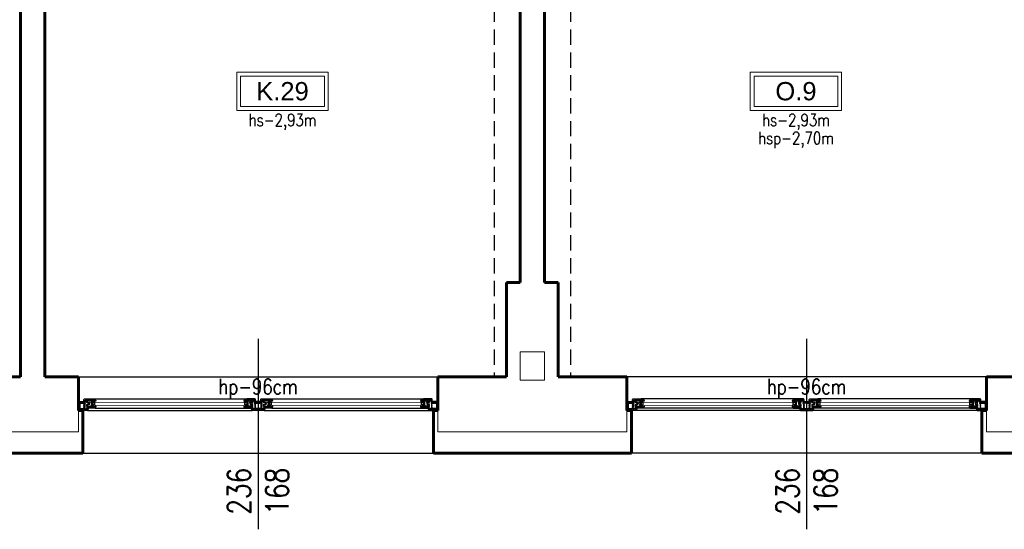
# Model space of a CAD drawing. Header units: millimetres. Extents: x 126553 to 403692, y -95821 to 38049.
# Tile 606 of 656: x 340755 to 341401, y 5943 to 6277. Entities that reach past the tile are written whole.
import ezdxf

# ---------------------------------------------------------------- set-up
doc = ezdxf.new("R2010")
doc.units = ezdxf.units.MM
doc.linetypes.add('DASHED', pattern=[15, 10, -5])
for name, color, linetype, lineweight in [('_(02 CIENKA)', 7, 'Continuous', 13), ('_(04 SREDNIA)', 7, 'Continuous', 25), ('_(05 SREDNIA DASHED)', 7, 'DASHED', 25), ('_(08 NAJGRUBSZA)', 7, 'Continuous', 60), ('opis pomieszczeń', 7, 'Continuous', 13)]:
    doc.layers.add(name, color=color, linetype=linetype, lineweight=lineweight)
doc.styles.add('Arial', font='arial.ttf')
doc.styles.add('OPIS', font='romans.shx', dxfattribs={"width": 0.8})

# ---------------------------------------------------------------- blocks, each defined once
blk = doc.blocks.new('A$C26E57F26')
for p, q in [((6.000000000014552, 0), (113.9999999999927, 0)), ((122.0000000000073, 0), (229.9999999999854, -6.821210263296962e-13)), ((10.93402366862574, -1.599999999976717), (109.0659763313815, -1.599999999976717)), ((126.9340236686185, -1.599999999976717), (225.0659763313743, -1.599999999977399)), ((9.399999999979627, -7.599999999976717), (110.6000000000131, -7.599999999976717)), ((125.3999999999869, -7.599999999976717), (226.6000000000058, -7.599999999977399))]:
    blk.add_line(p, q)
for points in [[(0, 0), (0, -0.5), (0.25, -0.5), (0.25, -0.2999999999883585), (0.6500000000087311, -0.3000000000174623), (0.6499999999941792, -1), (0.2500000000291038, -0.8999999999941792), (0, -0.8999999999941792), (0, -1.399999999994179), (0.25, -1.399999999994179), (0.25, -1.209232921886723), (0.6500000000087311, -1.309232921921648), (0.6500000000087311, -4.690767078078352), (0.25, -4.790767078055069), (0.25, -4.599999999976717), (0, -4.599999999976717), (0, -5.099999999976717), (0.2500000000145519, -5.099999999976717), (0.6500000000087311, -5), (0.6499999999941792, -5.699999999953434), (0.25, -5.699999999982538), (0.25, -5.5), (0, -5.5), (0, -6), (4.5, -6), (4.5, -5.5), (4.25, -5.5), (4.25, -5.699999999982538), (3.75, -5.699999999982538), (3.75, -4.899999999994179, -0.4142135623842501), (3.850000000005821, -4.799999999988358), (3.999999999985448, -4.799999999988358), (4.25, -4.949999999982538), (4.5, -4.949999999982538), (4.5, -4.549999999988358), (4.150000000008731, -4.550000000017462), (4.149999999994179, -2.040983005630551), (3.900000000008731, -1.540983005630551, -0.6943257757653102), (4.822526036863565, -1.299999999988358), (6.465976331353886, -1.299999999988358), (6.465976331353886, -1.049999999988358), (6.000000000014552, 0), (0, 0)], [(236, 0), (236, -0.5), (235.75, -0.5), (235.75, -0.2999999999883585), (235.3499999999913, -0.3000000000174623), (235.3500000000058, -1), (235.7499999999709, -0.8999999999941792), (236, -0.8999999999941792), (236, -1.399999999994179), (235.75, -1.399999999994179), (235.75, -1.209232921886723), (235.3499999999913, -1.309232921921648), (235.3499999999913, -4.690767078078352), (235.75, -4.790767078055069), (235.75, -4.599999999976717), (236, -4.599999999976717), (236, -5.099999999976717), (235.7499999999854, -5.099999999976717), (235.3499999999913, -5), (235.3500000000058, -5.699999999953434), (235.75, -5.699999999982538), (235.75, -5.5), (236, -5.5), (236, -6), (231.5, -6), (231.5, -5.5), (231.75, -5.5), (231.75, -5.699999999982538), (232.25, -5.699999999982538), (232.25, -4.899999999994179, 0.4142135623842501), (232.1499999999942, -4.799999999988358), (232.0000000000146, -4.799999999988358), (231.75, -4.949999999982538), (231.5, -4.949999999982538), (231.5, -4.549999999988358), (231.8499999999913, -4.550000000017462), (231.8500000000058, -2.040983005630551), (232.0999999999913, -1.540983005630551, 0.6943257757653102), (231.1774739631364, -1.299999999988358), (229.5340236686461, -1.299999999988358), (229.5340236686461, -1.049999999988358), (229.9999999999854, 0), (236, 0)], [(0.9000000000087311, -4.699999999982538), (0.9000000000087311, -1.299999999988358), (3.69999999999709, -1.299999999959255), (3.69999999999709, -1.699999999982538), (3.750000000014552, -1.799999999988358), (3.700000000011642, -1.799999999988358), (3.700000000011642, -2.000000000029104), (3.849999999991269, -2), (3.900000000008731, -2.099999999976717), (3.900000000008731, -2.849999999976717), (3.69999999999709, -2.849999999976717), (3.69999999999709, -3.049999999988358), (3.900000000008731, -3.049999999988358), (3.900000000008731, -3.449999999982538), (3.69999999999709, -3.449999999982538), (3.69999999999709, -3.649999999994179), (3.900000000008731, -3.650000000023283), (3.900000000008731, -4.049999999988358), (3.69999999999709, -4.049999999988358), (3.69999999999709, -4.25), (3.899999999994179, -4.25), (3.900000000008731, -4.549999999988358, 0.3393928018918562), (3.620871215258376, -4.699999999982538), (0.9000000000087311, -4.699999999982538)], [(3.00155644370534, -1.100000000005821), (2.901556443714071, -0.2999999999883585), (4.110895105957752, -0.2999999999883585), (4.188247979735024, -0.9188229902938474, -0.6395021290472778), (3.897480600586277, -1.099999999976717), (3.00155644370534, -1.100000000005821)], [(5.549999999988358, -1.600000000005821), (5.549999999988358, -1.899999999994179), (5.949999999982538, -1.899999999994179), (5.949999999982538, -2.600000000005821), (5.549999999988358, -2.600000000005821), (5.549999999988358, -3.899999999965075), (5.799999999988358, -3.899999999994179), (5.799999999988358, -4.149999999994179), (6.049999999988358, -4.149999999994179), (6.049999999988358, -3.899999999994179), (6.75, -3.899999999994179, -0.4142135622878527), (6.850000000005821, -3.999999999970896), (6.850000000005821, -4.25), (6.75, -4.25), (6.75, -4.449999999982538), (6.850000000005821, -4.5), (6.850000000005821, -4.699999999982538), (6.75, -4.75), (6.75, -4.949999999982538), (6.850000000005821, -4.949999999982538), (6.850000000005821, -5.299999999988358), (6.049999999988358, -5.299999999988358), (6.049999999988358, -5.049999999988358), (5.799999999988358, -5.049999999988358), (5.799999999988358, -5.299999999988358), (5.549999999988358, -5.299999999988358), (5.549999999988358, -6.299999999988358), (3.699999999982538, -6.299999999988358), (3.699999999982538, -7.099999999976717, 0.414213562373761), (4.199999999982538, -7.599999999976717), (9.39999999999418, -7.599999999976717), (9.39999999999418, -7.5), (10.69999999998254, -7.5), (11.39999999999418, -6.350000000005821), (11.39999999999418, -6.100000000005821), (9.049999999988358, -6.100000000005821), (9.049999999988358, -3.640983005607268), (8.799999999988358, -3.140983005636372, -0.6943257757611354), (9.722526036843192, -2.899999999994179), (10.42818394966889, -2.899999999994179), (10.42818394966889, -2.649999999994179, -0.4142135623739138), (10.67818394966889, -2.399999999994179), (11.00344815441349, -2.399999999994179), (11.07001620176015, -2.549999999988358), (11.07001620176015, -2.900000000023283), (11.39999999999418, -2.899999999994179), (11.39999999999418, -2.650000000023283), (10.93402366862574, -1.599999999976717), (5.549999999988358, -1.600000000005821)], [(4.38554476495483, -0.884745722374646), (4.312451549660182, -0.2999999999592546), (5.84753099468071, -0.2999999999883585), (5.95847774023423, -0.5499999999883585), (5.74416028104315, -0.5499999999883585, 0.4142135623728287), (5.24416028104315, -1.049999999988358), (4.861223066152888, -1.049999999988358, 0.1837990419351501), (4.38554476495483, -0.884745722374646)], [(8.659113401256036, -2.899999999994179, 0.1439330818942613), (8.60000000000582, -3.299999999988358), (8.799999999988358, -3.699999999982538), (8.799999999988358, -3.899999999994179), (8.60000000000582, -3.899999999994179), (8.60000000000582, -4.099999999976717), (8.799999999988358, -4.099999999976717), (8.799999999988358, -4.799999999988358), (8.60000000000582, -4.799999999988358), (8.60000000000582, -5), (8.799999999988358, -5), (8.799999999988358, -5.299999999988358), (8.60000000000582, -5.299999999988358), (8.60000000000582, -5.5), (8.799999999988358, -5.5), (8.799999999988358, -6.08158997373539, 0.09816449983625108), (8.371456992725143, -6.299999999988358), (5.799999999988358, -6.299999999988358), (5.799999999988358, -5.549999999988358), (7.600000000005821, -5.549999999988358), (7.600000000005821, -5.299999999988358), (7.100000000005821, -5.299999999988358), (7.100000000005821, -4.949999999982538), (7.350000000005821, -4.899999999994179), (7.350000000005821, -4.699999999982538), (7.100000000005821, -4.699999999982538), (7.100000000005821, -4.5), (7.350000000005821, -4.5), (7.350000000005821, -4.299999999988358), (7.100000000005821, -4.25), (7.100000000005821, -4, 0.414213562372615), (6.75, -3.649999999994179), (5.799999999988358, -3.649999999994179), (5.799999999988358, -2.899999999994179), (8.659113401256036, -2.899999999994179, 0.1439330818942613)], [(6.199999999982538, -1.899999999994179), (9.010895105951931, -1.900000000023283), (9.088247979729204, -2.518822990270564, 0.1227813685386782), (8.797480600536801, -2.699999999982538), (6.199999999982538, -2.699999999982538), (6.199999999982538, -1.899999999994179)], [(9.212451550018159, -1.899999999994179), (10.7815546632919, -1.899999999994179), (10.89250140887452, -2.149999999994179), (10.67818394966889, -2.149999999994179, 0.4142135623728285), (10.17818394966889, -2.649999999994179), (9.76122306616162, -2.649999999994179, 0.183799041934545), (9.285544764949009, -2.484745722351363), (9.212451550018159, -1.899999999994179)], [(9.64999999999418, -6.350000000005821), (10.17818394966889, -6.350000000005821, 0.4142135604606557), (10.67266641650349, -6.849999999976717), (10.80298017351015, -6.850000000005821), (10.58993669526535, -7.199999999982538), (9.64999999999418, -7.199999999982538), (9.64999999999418, -6.350000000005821)], [(114.4500000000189, -1.600000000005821), (114.4500000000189, -1.899999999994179), (114.0500000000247, -1.899999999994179), (114.0500000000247, -2.600000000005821), (114.4500000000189, -2.600000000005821), (114.4500000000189, -3.899999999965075), (114.2000000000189, -3.899999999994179), (114.2000000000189, -4.149999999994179), (113.9500000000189, -4.149999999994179), (113.9500000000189, -3.899999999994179), (113.2500000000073, -3.899999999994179, 0.4142135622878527), (113.1500000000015, -3.999999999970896), (113.1500000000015, -4.25), (113.2500000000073, -4.25), (113.2500000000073, -4.449999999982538), (113.1500000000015, -4.5), (113.1500000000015, -4.699999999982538), (113.2500000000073, -4.75), (113.2500000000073, -4.949999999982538), (113.1500000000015, -4.949999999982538), (113.1500000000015, -5.299999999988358), (113.9500000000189, -5.299999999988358), (113.9500000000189, -5.049999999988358), (114.2000000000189, -5.049999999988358), (114.2000000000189, -5.299999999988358), (114.4500000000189, -5.299999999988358), (114.4500000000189, -6.299999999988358), (116.3000000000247, -6.299999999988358), (116.3000000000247, -7.099999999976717, -0.414213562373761), (115.8000000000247, -7.599999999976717), (110.6000000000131, -7.599999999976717), (110.6000000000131, -7.5), (109.3000000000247, -7.5), (108.6000000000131, -6.350000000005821), (108.6000000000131, -6.100000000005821), (110.9500000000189, -6.100000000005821), (110.9500000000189, -3.640983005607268), (111.2000000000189, -3.140983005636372, 0.6943257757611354), (110.2774739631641, -2.899999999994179), (109.5718160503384, -2.899999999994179), (109.5718160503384, -2.649999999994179, 0.4142135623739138), (109.3218160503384, -2.399999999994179), (108.9965518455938, -2.399999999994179), (108.9299837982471, -2.549999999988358), (108.9299837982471, -2.900000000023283), (108.6000000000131, -2.899999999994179), (108.6000000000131, -2.650000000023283), (109.0659763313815, -1.599999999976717), (114.4500000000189, -1.600000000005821)], [(110.7875484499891, -1.899999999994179), (109.2184453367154, -1.899999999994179), (109.1074985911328, -2.149999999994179), (109.3218160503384, -2.149999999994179, -0.4142135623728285), (109.8218160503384, -2.649999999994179), (110.2387769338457, -2.649999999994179, -0.183799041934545), (110.7144552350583, -2.484745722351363), (110.7875484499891, -1.899999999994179)], [(110.3500000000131, -6.350000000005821), (109.8218160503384, -6.350000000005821, -0.4142135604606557), (109.3273335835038, -6.849999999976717), (109.1970198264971, -6.850000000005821), (109.4100633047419, -7.199999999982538), (110.3500000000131, -7.199999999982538), (110.3500000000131, -6.350000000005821)], [(113.8000000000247, -1.899999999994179), (110.9891048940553, -1.900000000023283), (110.9117520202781, -2.518822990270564, -0.1227813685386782), (111.2025193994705, -2.699999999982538), (113.8000000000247, -2.699999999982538), (113.8000000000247, -1.899999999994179)], [(111.3408865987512, -2.899999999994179, -0.1439330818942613), (111.4000000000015, -3.299999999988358), (111.2000000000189, -3.699999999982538), (111.2000000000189, -3.899999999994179), (111.4000000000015, -3.899999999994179), (111.4000000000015, -4.099999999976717), (111.2000000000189, -4.099999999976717), (111.2000000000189, -4.799999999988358), (111.4000000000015, -4.799999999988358), (111.4000000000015, -5), (111.2000000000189, -5), (111.2000000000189, -5.299999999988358), (111.4000000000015, -5.299999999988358), (111.4000000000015, -5.5), (111.2000000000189, -5.5), (111.2000000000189, -6.08158997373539, -0.09816449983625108), (111.6285430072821, -6.299999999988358), (114.2000000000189, -6.299999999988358), (114.2000000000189, -5.549999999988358), (112.4000000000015, -5.549999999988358), (112.4000000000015, -5.299999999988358), (112.9000000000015, -5.299999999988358), (112.9000000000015, -4.949999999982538), (112.6500000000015, -4.899999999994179), (112.6500000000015, -4.699999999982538), (112.9000000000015, -4.699999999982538), (112.9000000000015, -4.5), (112.6500000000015, -4.5), (112.6500000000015, -4.299999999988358), (112.9000000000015, -4.25), (112.9000000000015, -4, -0.414213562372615), (113.2500000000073, -3.649999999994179), (114.2000000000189, -3.649999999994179), (114.2000000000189, -2.899999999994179), (111.3408865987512, -2.899999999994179, -0.1439330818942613)], [(115.6144552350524, -0.884745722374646), (115.6875484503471, -0.2999999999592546), (114.1524690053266, -0.2999999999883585), (114.041522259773, -0.5499999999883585), (114.2558397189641, -0.5499999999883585, -0.4142135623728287), (114.7558397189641, -1.049999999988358), (115.1387769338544, -1.049999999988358, -0.1837990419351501), (115.6144552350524, -0.884745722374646)], [(116.9984435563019, -1.100000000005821), (117.0984435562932, -0.2999999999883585), (115.8891048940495, -0.2999999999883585), (115.8117520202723, -0.9188229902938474, 0.6395021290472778), (116.102519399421, -1.099999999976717), (116.9984435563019, -1.100000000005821)], [(119.0015564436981, -1.100000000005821), (118.9015564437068, -0.2999999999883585), (120.1108951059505, -0.2999999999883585), (120.1882479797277, -0.9188229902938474, -0.6395021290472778), (119.897480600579, -1.099999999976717), (119.0015564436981, -1.100000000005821)], [(121.5499999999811, -1.600000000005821), (121.5499999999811, -1.899999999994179), (121.9499999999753, -1.899999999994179), (121.9499999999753, -2.600000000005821), (121.5499999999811, -2.600000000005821), (121.5499999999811, -3.899999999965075), (121.7999999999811, -3.899999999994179), (121.7999999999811, -4.149999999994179), (122.0499999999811, -4.149999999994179), (122.0499999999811, -3.899999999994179), (122.7499999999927, -3.899999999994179, -0.4142135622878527), (122.8499999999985, -3.999999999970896), (122.8499999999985, -4.25), (122.7499999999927, -4.25), (122.7499999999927, -4.449999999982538), (122.8499999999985, -4.5), (122.8499999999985, -4.699999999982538), (122.7499999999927, -4.75), (122.7499999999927, -4.949999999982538), (122.8499999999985, -4.949999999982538), (122.8499999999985, -5.299999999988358), (122.0499999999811, -5.299999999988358), (122.0499999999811, -5.049999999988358), (121.7999999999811, -5.049999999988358), (121.7999999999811, -5.299999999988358), (121.5499999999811, -5.299999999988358), (121.5499999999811, -6.299999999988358), (119.6999999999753, -6.299999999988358), (119.6999999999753, -7.099999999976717, 0.414213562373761), (120.1999999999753, -7.599999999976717), (125.3999999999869, -7.599999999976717), (125.3999999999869, -7.5), (126.6999999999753, -7.5), (127.3999999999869, -6.350000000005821), (127.3999999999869, -6.100000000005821), (125.0499999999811, -6.100000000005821), (125.0499999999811, -3.640983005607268), (124.7999999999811, -3.140983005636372, -0.6943257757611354), (125.7225260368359, -2.899999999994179), (126.4281839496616, -2.899999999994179), (126.4281839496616, -2.649999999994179, -0.4142135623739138), (126.6781839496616, -2.399999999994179), (127.0034481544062, -2.399999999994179), (127.0700162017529, -2.549999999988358), (127.0700162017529, -2.900000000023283), (127.3999999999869, -2.899999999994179), (127.3999999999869, -2.650000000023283), (126.9340236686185, -1.599999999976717), (121.5499999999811, -1.600000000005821)], [(120.3855447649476, -0.884745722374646), (120.3124515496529, -0.2999999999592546), (121.8475309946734, -0.2999999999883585), (121.958477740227, -0.5499999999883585), (121.7441602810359, -0.5499999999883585, 0.4142135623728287), (121.2441602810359, -1.049999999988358), (120.8612230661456, -1.049999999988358, 0.1837990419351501), (120.3855447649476, -0.884745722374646)], [(124.6591134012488, -2.899999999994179, 0.1439330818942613), (124.5999999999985, -3.299999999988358), (124.7999999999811, -3.699999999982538), (124.7999999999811, -3.899999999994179), (124.5999999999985, -3.899999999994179), (124.5999999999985, -4.099999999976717), (124.7999999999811, -4.099999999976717), (124.7999999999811, -4.799999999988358), (124.5999999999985, -4.799999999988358), (124.5999999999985, -5), (124.7999999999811, -5), (124.7999999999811, -5.299999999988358), (124.5999999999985, -5.299999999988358), (124.5999999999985, -5.5), (124.7999999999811, -5.5), (124.7999999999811, -6.08158997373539, 0.09816449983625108), (124.3714569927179, -6.299999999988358), (121.7999999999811, -6.299999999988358), (121.7999999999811, -5.549999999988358), (123.5999999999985, -5.549999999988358), (123.5999999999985, -5.299999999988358), (123.0999999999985, -5.299999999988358), (123.0999999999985, -4.949999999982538), (123.3499999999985, -4.899999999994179), (123.3499999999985, -4.699999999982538), (123.0999999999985, -4.699999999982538), (123.0999999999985, -4.5), (123.3499999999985, -4.5), (123.3499999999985, -4.299999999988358), (123.0999999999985, -4.25), (123.0999999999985, -4, 0.414213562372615), (122.7499999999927, -3.649999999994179), (121.7999999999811, -3.649999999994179), (121.7999999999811, -2.899999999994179), (124.6591134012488, -2.899999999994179, 0.1439330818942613)], [(122.1999999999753, -1.899999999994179), (125.0108951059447, -1.900000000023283), (125.0882479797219, -2.518822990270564, 0.1227813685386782), (124.7974806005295, -2.699999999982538), (122.1999999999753, -2.699999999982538), (122.1999999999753, -1.899999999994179)], [(125.2124515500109, -1.899999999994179), (126.7815546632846, -1.899999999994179), (126.8925014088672, -2.149999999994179), (126.6781839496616, -2.149999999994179, 0.4142135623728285), (126.1781839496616, -2.649999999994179), (125.7612230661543, -2.649999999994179, 0.183799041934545), (125.2855447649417, -2.484745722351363), (125.2124515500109, -1.899999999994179)], [(125.6499999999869, -6.350000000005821), (126.1781839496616, -6.350000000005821, 0.4142135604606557), (126.6726664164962, -6.849999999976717), (126.8029801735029, -6.850000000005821), (126.5899366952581, -7.199999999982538), (125.6499999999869, -7.199999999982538), (125.6499999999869, -6.350000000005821)], [(230.4500000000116, -1.600000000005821), (230.4500000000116, -1.899999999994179), (230.0500000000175, -1.899999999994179), (230.0500000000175, -2.600000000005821), (230.4500000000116, -2.600000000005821), (230.4500000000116, -3.899999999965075), (230.2000000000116, -3.899999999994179), (230.2000000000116, -4.149999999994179), (229.9500000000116, -4.149999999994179), (229.9500000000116, -3.899999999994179), (229.25, -3.899999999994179, 0.4142135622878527), (229.1499999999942, -3.999999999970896), (229.1499999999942, -4.25), (229.25, -4.25), (229.25, -4.449999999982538), (229.1499999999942, -4.5), (229.1499999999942, -4.699999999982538), (229.25, -4.75), (229.25, -4.949999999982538), (229.1499999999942, -4.949999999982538), (229.1499999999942, -5.299999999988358), (229.9500000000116, -5.299999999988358), (229.9500000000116, -5.049999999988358), (230.2000000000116, -5.049999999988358), (230.2000000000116, -5.299999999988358), (230.4500000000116, -5.299999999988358), (230.4500000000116, -6.299999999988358), (232.3000000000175, -6.299999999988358), (232.3000000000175, -7.099999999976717, -0.414213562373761), (231.8000000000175, -7.599999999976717), (226.6000000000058, -7.599999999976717), (226.6000000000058, -7.5), (225.3000000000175, -7.5), (224.6000000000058, -6.350000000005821), (224.6000000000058, -6.100000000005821), (226.9500000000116, -6.100000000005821), (226.9500000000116, -3.640983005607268), (227.2000000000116, -3.140983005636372, 0.6943257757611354), (226.2774739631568, -2.899999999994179), (225.5718160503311, -2.899999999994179), (225.5718160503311, -2.649999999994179, 0.4142135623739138), (225.3218160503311, -2.399999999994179), (224.9965518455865, -2.399999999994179), (224.9299837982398, -2.549999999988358), (224.9299837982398, -2.900000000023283), (224.6000000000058, -2.899999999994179), (224.6000000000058, -2.650000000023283), (225.0659763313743, -1.599999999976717), (230.4500000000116, -1.600000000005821)], [(226.7875484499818, -1.899999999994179), (225.2184453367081, -1.899999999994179), (225.1074985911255, -2.149999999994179), (225.3218160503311, -2.149999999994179, -0.4142135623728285), (225.8218160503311, -2.649999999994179), (226.2387769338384, -2.649999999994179, -0.183799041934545), (226.714455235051, -2.484745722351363), (226.7875484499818, -1.899999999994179)], [(226.3500000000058, -6.350000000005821), (225.8218160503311, -6.350000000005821, -0.4142135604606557), (225.3273335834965, -6.849999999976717), (225.1970198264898, -6.850000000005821), (225.4100633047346, -7.199999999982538), (226.3500000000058, -7.199999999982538), (226.3500000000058, -6.350000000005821)], [(229.8000000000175, -1.899999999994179), (226.9891048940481, -1.900000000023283), (226.9117520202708, -2.518822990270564, -0.1227813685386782), (227.2025193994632, -2.699999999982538), (229.8000000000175, -2.699999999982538), (229.8000000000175, -1.899999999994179)], [(227.340886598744, -2.899999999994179, -0.1439330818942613), (227.3999999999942, -3.299999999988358), (227.2000000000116, -3.699999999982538), (227.2000000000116, -3.899999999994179), (227.3999999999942, -3.899999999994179), (227.3999999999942, -4.099999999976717), (227.2000000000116, -4.099999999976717), (227.2000000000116, -4.799999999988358), (227.3999999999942, -4.799999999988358), (227.3999999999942, -5), (227.2000000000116, -5), (227.2000000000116, -5.299999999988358), (227.3999999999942, -5.299999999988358), (227.3999999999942, -5.5), (227.2000000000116, -5.5), (227.2000000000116, -6.08158997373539, -0.09816449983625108), (227.6285430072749, -6.299999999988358), (230.2000000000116, -6.299999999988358), (230.2000000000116, -5.549999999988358), (228.3999999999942, -5.549999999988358), (228.3999999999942, -5.299999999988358), (228.8999999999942, -5.299999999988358), (228.8999999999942, -4.949999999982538), (228.6499999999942, -4.899999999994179), (228.6499999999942, -4.699999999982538), (228.8999999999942, -4.699999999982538), (228.8999999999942, -4.5), (228.6499999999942, -4.5), (228.6499999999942, -4.299999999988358), (228.8999999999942, -4.25), (228.8999999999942, -4, -0.414213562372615), (229.25, -3.649999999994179), (230.2000000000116, -3.649999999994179), (230.2000000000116, -2.899999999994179), (227.340886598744, -2.899999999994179, -0.1439330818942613)], [(231.6144552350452, -0.884745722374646), (231.6875484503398, -0.2999999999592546), (230.1524690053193, -0.2999999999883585), (230.0415222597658, -0.5499999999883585), (230.2558397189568, -0.5499999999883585, -0.4142135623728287), (230.7558397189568, -1.049999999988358), (231.1387769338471, -1.049999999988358, -0.1837990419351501), (231.6144552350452, -0.884745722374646)], [(232.9984435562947, -1.100000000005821), (233.0984435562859, -0.2999999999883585), (231.8891048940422, -0.2999999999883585), (231.811752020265, -0.9188229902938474, 0.6395021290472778), (232.1025193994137, -1.099999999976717), (232.9984435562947, -1.100000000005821)], [(235.0999999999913, -4.699999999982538), (235.0999999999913, -1.299999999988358), (232.3000000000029, -1.299999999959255), (232.3000000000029, -1.699999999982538), (232.2499999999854, -1.799999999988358), (232.2999999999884, -1.799999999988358), (232.2999999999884, -2.000000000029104), (232.1500000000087, -2), (232.0999999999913, -2.099999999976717), (232.0999999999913, -2.849999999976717), (232.3000000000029, -2.849999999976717), (232.3000000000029, -3.049999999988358), (232.0999999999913, -3.049999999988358), (232.0999999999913, -3.449999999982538), (232.3000000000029, -3.449999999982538), (232.3000000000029, -3.649999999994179), (232.0999999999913, -3.650000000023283), (232.0999999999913, -4.049999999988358), (232.3000000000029, -4.049999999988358), (232.3000000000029, -4.25), (232.1000000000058, -4.25), (232.0999999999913, -4.549999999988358, -0.3393928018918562), (232.3791287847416, -4.699999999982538), (235.0999999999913, -4.699999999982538)]]:
    blk.add_lwpolyline(points, format="xyb", close=True)
for points in [[(120.4999999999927, -6), (115.5000000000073, -6), (115.5000000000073, -5.5), (115.7500000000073, -5.5), (115.7500000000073, -5.699999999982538), (116.2500000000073, -5.699999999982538), (116.2500000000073, -4.899999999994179, 0.4142135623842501), (116.1500000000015, -4.799999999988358), (116.0000000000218, -4.799999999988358), (115.7500000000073, -4.949999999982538), (115.5000000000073, -4.949999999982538), (115.5000000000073, -4.549999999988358), (115.8499999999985, -4.550000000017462), (115.8500000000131, -2.040983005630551), (116.0999999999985, -1.540983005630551, 0.6943257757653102), (115.1774739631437, -1.299999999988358), (113.5340236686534, -1.299999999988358), (113.5340236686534, -1.049999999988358), (113.9999999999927, 0)], [(120.4999999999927, -6), (120.4999999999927, -5.5), (120.2499999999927, -5.5), (120.2499999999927, -5.699999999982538), (119.7499999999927, -5.699999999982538), (119.7499999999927, -4.899999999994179, -0.4142135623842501), (119.8499999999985, -4.799999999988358), (119.9999999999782, -4.799999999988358), (120.2499999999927, -4.949999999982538), (120.4999999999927, -4.949999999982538), (120.4999999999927, -4.549999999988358), (120.1500000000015, -4.550000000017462), (120.1499999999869, -2.040983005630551), (119.9000000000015, -1.540983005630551, -0.6943257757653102), (120.8225260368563, -1.299999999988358), (122.4659763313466, -1.299999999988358), (122.4659763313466, -1.049999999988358), (122.0000000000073, 0)], [(116.3000000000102, -1.299999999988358), (116.3000000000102, -1.699999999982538), (116.2499999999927, -1.799999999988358), (116.2999999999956, -1.799999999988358), (116.2999999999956, -2.000000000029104), (116.150000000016, -2), (116.0999999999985, -2.099999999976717), (116.0999999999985, -2.849999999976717), (116.3000000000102, -2.849999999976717), (116.3000000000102, -3.049999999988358), (116.0999999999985, -3.049999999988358), (116.0999999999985, -3.449999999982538), (116.3000000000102, -3.449999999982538), (116.3000000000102, -3.649999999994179), (116.0999999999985, -3.650000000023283), (116.0999999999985, -4.049999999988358), (116.3000000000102, -4.049999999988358), (116.3000000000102, -4.25), (116.1000000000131, -4.25), (116.0999999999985, -4.549999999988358, -0.3393928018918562), (116.3791287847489, -4.699999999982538), (116.3791287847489, -4.699999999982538), (119.6208712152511, -4.699999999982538, -0.3393928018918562), (119.9000000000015, -4.549999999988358), (119.8999999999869, -4.25), (119.6999999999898, -4.25), (119.6999999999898, -4.049999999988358), (119.9000000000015, -4.049999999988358), (119.9000000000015, -3.650000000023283), (119.6999999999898, -3.649999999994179), (119.6999999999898, -3.449999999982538), (119.9000000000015, -3.449999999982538), (119.9000000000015, -3.049999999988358), (119.6999999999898, -3.049999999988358), (119.6999999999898, -2.849999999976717), (119.9000000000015, -2.849999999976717), (119.9000000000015, -2.099999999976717), (119.849999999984, -2), (119.7000000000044, -2.000000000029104), (119.7000000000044, -1.799999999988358), (119.7500000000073, -1.799999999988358), (119.6999999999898, -1.699999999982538), (119.6999999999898, -1.299999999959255), (116.3000000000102, -1.299999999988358)]]:
    blk.add_lwpolyline(points, format="xyb")
blk.add_lwpolyline([(122.0000000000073, 0), (113.9999999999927, 0), (113.9999999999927, 0)])
for points in [[(0.9000000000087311, -1.099999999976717), (0.8999999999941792, -0.2999999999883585), (2.700000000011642, -0.3000000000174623), (2.798461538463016, -1.099999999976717), (0.9000000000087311, -1.099999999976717)], [(1.80000000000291, -5.699999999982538), (0.9000000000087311, -5.699999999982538), (0.8999999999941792, -4.899999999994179), (1.80000000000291, -4.899999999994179), (1.80000000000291, -5.699999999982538)], [(2, -4.899999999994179), (2.80000000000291, -4.899999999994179), (2.80000000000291, -5.699999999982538), (2, -5.699999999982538), (2, -4.899999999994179)], [(3, -4.899999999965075), (3.5, -4.899999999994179), (3.5, -5.699999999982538), (3, -5.699999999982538), (3, -4.899999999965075)], [(9.39999999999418, -5.199999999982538), (9.39999999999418, -3.600000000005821), (10.79999999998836, -3.600000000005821), (10.79999999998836, -5.199999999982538)], [(110.6000000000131, -5.199999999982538), (110.6000000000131, -3.600000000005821), (109.2000000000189, -3.600000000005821), (109.2000000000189, -5.199999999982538)], [(117.0000000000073, -4.899999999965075), (116.5000000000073, -4.899999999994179), (116.5000000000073, -5.699999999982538), (117.0000000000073, -5.699999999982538), (117.0000000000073, -4.899999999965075)], [(117.9000000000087, -4.899999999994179), (117.2000000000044, -4.899999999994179), (117.2000000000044, -5.699999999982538), (117.9000000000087, -5.699999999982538), (117.9000000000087, -4.899999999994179)], [(117.2015384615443, -1.099999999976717), (117.3000000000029, -0.2999999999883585), (118.7000000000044, -0.3000000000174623), (118.7984615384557, -1.099999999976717), (117.2015384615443, -1.099999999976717)], [(118.0999999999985, -4.899999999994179), (118.7999999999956, -4.899999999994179), (118.7999999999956, -5.699999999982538), (118.0999999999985, -5.699999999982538), (118.0999999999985, -4.899999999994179)], [(118.9999999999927, -4.899999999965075), (119.4999999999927, -4.899999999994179), (119.4999999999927, -5.699999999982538), (118.9999999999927, -5.699999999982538), (118.9999999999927, -4.899999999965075)], [(125.3999999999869, -5.199999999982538), (125.3999999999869, -3.600000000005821), (126.7999999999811, -3.600000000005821), (126.7999999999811, -5.199999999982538)], [(226.6000000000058, -5.199999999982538), (226.6000000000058, -3.600000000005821), (225.2000000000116, -3.600000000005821), (225.2000000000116, -5.199999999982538)], [(233, -4.899999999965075), (232.5, -4.899999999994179), (232.5, -5.699999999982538), (233, -5.699999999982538), (233, -4.899999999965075)], [(234, -4.899999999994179), (233.1999999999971, -4.899999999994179), (233.1999999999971, -5.699999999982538), (234, -5.699999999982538), (234, -4.899999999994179)], [(235.0999999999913, -1.099999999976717), (235.1000000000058, -0.2999999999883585), (233.2999999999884, -0.3000000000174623), (233.201538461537, -1.099999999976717), (235.0999999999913, -1.099999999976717)], [(234.1999999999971, -5.699999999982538), (235.0999999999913, -5.699999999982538), (235.1000000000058, -4.899999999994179), (234.1999999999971, -4.899999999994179), (234.1999999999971, -5.699999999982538)], [(5.549999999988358, -6.549999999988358), (5.549999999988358, -7.299999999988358), (4.75, -7.299999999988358), (4.75, -6.549999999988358), (5.549999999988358, -6.549999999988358)], [(8.25, -6.5), (8.25, -7.299999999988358), (5.799999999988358, -7.299999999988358), (5.799999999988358, -6.5), (8.25, -6.5)], [(8.500000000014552, -6.799999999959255), (9.14999999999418, -7.045499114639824), (9.14999999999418, -7.299999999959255), (8.5, -7.299999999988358), (8.500000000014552, -6.799999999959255)], [(8.758876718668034, -6.500622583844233), (9.39999999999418, -6.54558886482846), (9.39999999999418, -6.87268477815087), (8.75, -6.627185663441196), (8.758876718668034, -6.500622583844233)], [(111.2411232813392, -6.500622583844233), (110.6000000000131, -6.54558886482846), (110.6000000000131, -6.87268477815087), (111.2500000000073, -6.627185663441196), (111.2411232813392, -6.500622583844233)], [(111.4999999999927, -6.799999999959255), (110.8500000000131, -7.045499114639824), (110.8500000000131, -7.299999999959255), (111.5000000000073, -7.299999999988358), (111.4999999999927, -6.799999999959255)], [(111.7500000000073, -6.5), (111.7500000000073, -7.299999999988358), (114.2000000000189, -7.299999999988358), (114.2000000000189, -6.5), (111.7500000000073, -6.5)], [(114.4500000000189, -6.549999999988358), (114.4500000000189, -7.299999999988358), (115.2500000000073, -7.299999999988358), (115.2500000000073, -6.549999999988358), (114.4500000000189, -6.549999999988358)], [(121.5499999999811, -6.549999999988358), (121.5499999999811, -7.299999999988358), (120.7499999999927, -7.299999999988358), (120.7499999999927, -6.549999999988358), (121.5499999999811, -6.549999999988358)], [(124.2499999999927, -6.5), (124.2499999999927, -7.299999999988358), (121.7999999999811, -7.299999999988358), (121.7999999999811, -6.5), (124.2499999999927, -6.5)], [(124.5000000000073, -6.799999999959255), (125.1499999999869, -7.045499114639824), (125.1499999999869, -7.299999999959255), (124.4999999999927, -7.299999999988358), (124.5000000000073, -6.799999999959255)], [(124.7588767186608, -6.500622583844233), (125.3999999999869, -6.54558886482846), (125.3999999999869, -6.87268477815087), (124.7499999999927, -6.627185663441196), (124.7588767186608, -6.500622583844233)], [(227.241123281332, -6.500622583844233), (226.6000000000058, -6.54558886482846), (226.6000000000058, -6.87268477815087), (227.25, -6.627185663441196), (227.241123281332, -6.500622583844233)], [(227.4999999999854, -6.799999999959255), (226.8500000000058, -7.045499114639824), (226.8500000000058, -7.299999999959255), (227.5, -7.299999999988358), (227.4999999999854, -6.799999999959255)], [(227.75, -6.5), (227.75, -7.299999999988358), (230.2000000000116, -7.299999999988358), (230.2000000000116, -6.5), (227.75, -6.5)], [(230.4500000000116, -6.549999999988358), (230.4500000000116, -7.299999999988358), (231.25, -7.299999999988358), (231.25, -6.549999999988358), (230.4500000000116, -6.549999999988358)]]:
    blk.add_lwpolyline(points, close=True)
for points, const_width in [([(3.600000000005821, -1.424999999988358), (1.551776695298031, -1.424999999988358), (1.024999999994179, -1.95177669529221), (1.024999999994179, -4.04822330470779), (1.551776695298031, -4.574999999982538), (3.600000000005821, -4.574999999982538)], 0.25), ([(5.799999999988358, -3.024999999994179), (7.848223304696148, -3.024999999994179), (8.375, -3.551776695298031), (8.375, -5.648223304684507), (7.848223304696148, -6.174999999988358), (5.799999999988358, -6.174999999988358)], 0.25), ([(9.39999999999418, -3.399999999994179), (110.6000000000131, -3.399999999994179)], 0.4), ([(9.39999999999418, -5.399999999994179), (110.6000000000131, -5.399999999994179)], 0.4), ([(114.2000000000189, -3.024999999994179), (112.1517766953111, -3.024999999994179), (111.6250000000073, -3.551776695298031), (111.6250000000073, -5.648223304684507), (112.1517766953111, -6.174999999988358), (114.2000000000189, -6.174999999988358)], 0.25), ([(121.7999999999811, -3.024999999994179), (123.8482233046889, -3.024999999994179), (124.3749999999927, -3.551776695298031), (124.3749999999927, -5.648223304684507), (123.8482233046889, -6.174999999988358), (121.7999999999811, -6.174999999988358)], 0.25), ([(125.3999999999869, -3.399999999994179), (226.6000000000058, -3.400000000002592)], 0.4), ([(125.3999999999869, -5.399999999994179), (226.6000000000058, -5.400000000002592)], 0.4), ([(230.2000000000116, -3.024999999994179), (228.1517766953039, -3.024999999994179), (227.625, -3.551776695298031), (227.625, -5.648223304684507), (228.1517766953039, -6.174999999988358), (230.2000000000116, -6.174999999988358)], 0.25), ([(232.3999999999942, -1.424999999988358), (234.448223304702, -1.424999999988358), (234.9750000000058, -1.95177669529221), (234.9750000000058, -4.04822330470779), (234.448223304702, -4.574999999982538), (232.3999999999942, -4.574999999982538)], 0.25)]:
    blk.add_lwpolyline(points, dxfattribs=dict(const_width=const_width))
at = {"const_width": 0.25}
blk.add_lwpolyline([(116.5041287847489, -4.574999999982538), (119.4958712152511, -4.574999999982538), (119.4958712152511, -1.424999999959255), (116.5041287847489, -1.424999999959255)], close=True, dxfattribs=at)

msp = doc.modelspace()

# ---------------------------------------------------------------- linework, layer by layer
at = {"layer": '_(02 CIENKA)'}
for p, q in [((341083.6840924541, 6059.45785169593), (341083.6840924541, 6040.95785169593)), ((341099.6840924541, 6059.45785169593), (341099.6840924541, 6040.95785169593)), ((341083.6840924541, 6040.95785169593), (341099.6840924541, 6040.95785169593)), ((340793.6840924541, 6020.957851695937), (340793.6840924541, 6006.957851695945)), ((341029.6840924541, 6020.957851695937), (341029.6840924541, 6006.957851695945)), ((341153.6840924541, 6020.957851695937), (341153.6840924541, 6006.957851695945)), ((341389.6840924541, 6020.957851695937), (341389.6840924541, 6006.957851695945)), ((340793.6840924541, 6006.95785169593), (340729.6840924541, 6006.95785169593)), ((341153.6840924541, 6006.95785169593), (341029.6840924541, 6006.95785169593)), ((341453.6840924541, 6006.95785169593), (341389.6840924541, 6006.95785169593))]:
    msp.add_line(p, q, dxfattribs=at)
msp.add_lwpolyline([(341083.6840924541, 6059.45785169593), (341099.6840924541, 6059.45785169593)], dxfattribs=at)
at = {"layer": '_(04 SREDNIA)'}
for p, q in [((340911.6840924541, 6067.957851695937), (340911.6840924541, 5942.957851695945)), ((341271.6840924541, 6067.957851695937), (341271.6840924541, 5942.957851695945)), ((340793.6840924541, 6042.957851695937), (341029.6840924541, 6042.957851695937)), ((341389.6840924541, 6042.957851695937), (341153.6840924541, 6042.957851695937)), ((340796.6840924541, 5992.957851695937), (341026.6840924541, 5992.957851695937)), ((341386.6840924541, 5992.957851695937), (341156.6840924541, 5992.957851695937))]:
    msp.add_line(p, q, dxfattribs=at)
at = {"layer": '_(05 SREDNIA DASHED)'}
for p, q in [((341066.6840924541, 7650.95785169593), (341066.6840924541, 6042.95785169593)), ((341066.6840924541, 7650.957851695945), (341066.6840924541, 6042.957851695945)), ((341116.6840924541, 7650.95785169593), (341116.6840924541, 6042.95785169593)), ((341116.6840924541, 7650.957851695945), (341116.6840924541, 6042.957851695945))]:
    msp.add_line(p, q, dxfattribs=at)
at = {"layer": '_(08 NAJGRUBSZA)'}
for p, q in [((341083.684092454, 6529.95785169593), (341083.6840924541, 6104.95785169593)), ((341099.6840924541, 6462.95785169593), (341099.6840924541, 6104.95785169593)), ((340755.6840924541, 6393.95785169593), (340755.6840924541, 6042.95785169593)), ((340771.6840924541, 6393.95785169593), (340771.6840924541, 6042.95785169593)), ((341083.6840924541, 6104.95785169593), (341074.6840924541, 6104.95785169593)), ((341074.6840924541, 6104.95785169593), (341074.6840924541, 6042.95785169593)), ((341108.6840924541, 6104.95785169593), (341099.6840924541, 6104.95785169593)), ((341108.6840924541, 6042.95785169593), (341108.6840924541, 6104.95785169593)), ((340755.6840924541, 6042.95785169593), (340729.6840924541, 6042.95785169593)), ((340793.6840924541, 6042.95785169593), (340771.6840924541, 6042.95785169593)), ((340793.6840924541, 6020.957851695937), (340793.6840924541, 6042.957851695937)), ((341029.6840924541, 6020.957851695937), (341029.6840924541, 6042.957851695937)), ((341074.6840924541, 6042.95785169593), (341029.6840924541, 6042.95785169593)), ((341153.6840924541, 6042.95785169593), (341108.6840924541, 6042.95785169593)), ((341153.6840924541, 6020.957851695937), (341153.6840924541, 6042.957851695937)), ((341389.6840924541, 6020.957851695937), (341389.6840924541, 6042.957851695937)), ((341429.6840924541, 6042.95785169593), (341389.6840924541, 6042.95785169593)), ((340796.6840924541, 6020.957851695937), (340793.6840924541, 6020.957851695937)), ((340796.6840924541, 6020.957851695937), (340796.6840924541, 5992.957851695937)), ((341026.6840924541, 6020.957851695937), (341026.6840924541, 5992.957851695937)), ((341026.6840924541, 6020.957851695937), (341029.6840924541, 6020.957851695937)), ((341156.6840924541, 6020.957851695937), (341153.6840924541, 6020.957851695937)), ((341156.6840924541, 6020.957851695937), (341156.6840924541, 5992.957851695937)), ((341386.6840924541, 6020.957851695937), (341386.6840924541, 5992.957851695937)), ((341386.6840924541, 6020.957851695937), (341389.6840924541, 6020.957851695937)), ((340796.6840924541, 5992.95785169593), (340726.6840924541, 5992.95785169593)), ((341156.6840924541, 5992.95785169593), (341026.6840924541, 5992.95785169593)), ((341456.6840924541, 5992.95785169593), (341386.6840924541, 5992.95785169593))]:
    msp.add_line(p, q, dxfattribs=at)
at = {"layer": 'opis pomieszczeń'}
for points in [[(340897.6840924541, 6217.95785169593), (340957.6840924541, 6217.95785169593), (340957.6840924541, 6242.95785169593), (340897.6840924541, 6242.95785169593)], [(341234.6840924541, 6217.95785169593), (341294.6840924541, 6217.95785169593), (341294.6840924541, 6242.95785169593), (341234.6840924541, 6242.95785169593)], [(340900.1840924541, 6220.45785169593), (340955.1840924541, 6220.45785169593), (340955.1840924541, 6240.45785169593), (340900.1840924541, 6240.45785169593)], [(341237.1840924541, 6220.45785169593), (341292.1840924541, 6220.45785169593), (341292.1840924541, 6240.45785169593), (341237.1840924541, 6240.45785169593)]]:
    msp.add_lwpolyline(points, close=True, dxfattribs=at)

# ---------------------------------------------------------------- block references
at = {"layer": '_(04 SREDNIA)', "xscale": -1, "rotation": 180}
msp.add_blockref('A$C26E57F26', (340793.6840924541, 6020.957851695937), dxfattribs=at)
at = {"layer": '_(04 SREDNIA)', "rotation": 180}
msp.add_blockref('A$C26E57F26', (341389.6840924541, 6020.957851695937), dxfattribs=at)

# ---------------------------------------------------------------- texts
at = {"layer": '_(04 SREDNIA)', "char_height": 10, "width": 235, "attachment_point": 5, "style": 'OPIS'}
for insert in [(340911.6840924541, 6034.957851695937), (341271.6840924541, 6034.957851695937)]:
    msp.add_mtext('hp-96cm', dxfattribs=dict(at, insert=insert))
at = {"layer": '_(04 SREDNIA)', "char_height": 15, "width": 49.99999999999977, "attachment_point": 5, "rotation": 90.00000000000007, "style": 'OPIS'}
for insert in [(340911.6840924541, 5967.957851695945), (341271.6840924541, 5967.957851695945)]:
    msp.add_mtext('236\\P168', dxfattribs=dict(at, insert=insert))
at = {"layer": 'opis pomieszczeń', "attachment_point": 5}
for s, insert, char_height, width, style in [('K.29', (340927.6840924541, 6230.45785169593), 12, 45, 'Arial'), ('O.9', (341264.6840924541, 6230.45785169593), 12, 45, 'Arial'), ('hs-2,93m', (340927.6840924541, 6210.45785169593), 8, 60, 'OPIS'), ('hs-2,93m', (341264.6840924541, 6210.45785169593), 8, 60, 'OPIS'), ('hsp-2,70m', (341264.6840924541, 6198.45785169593), 8, 60, 'OPIS')]:
    msp.add_mtext(s, dxfattribs=dict(at, insert=insert, char_height=char_height, width=width, style=style))

doc.saveas('drawing.dxf')
